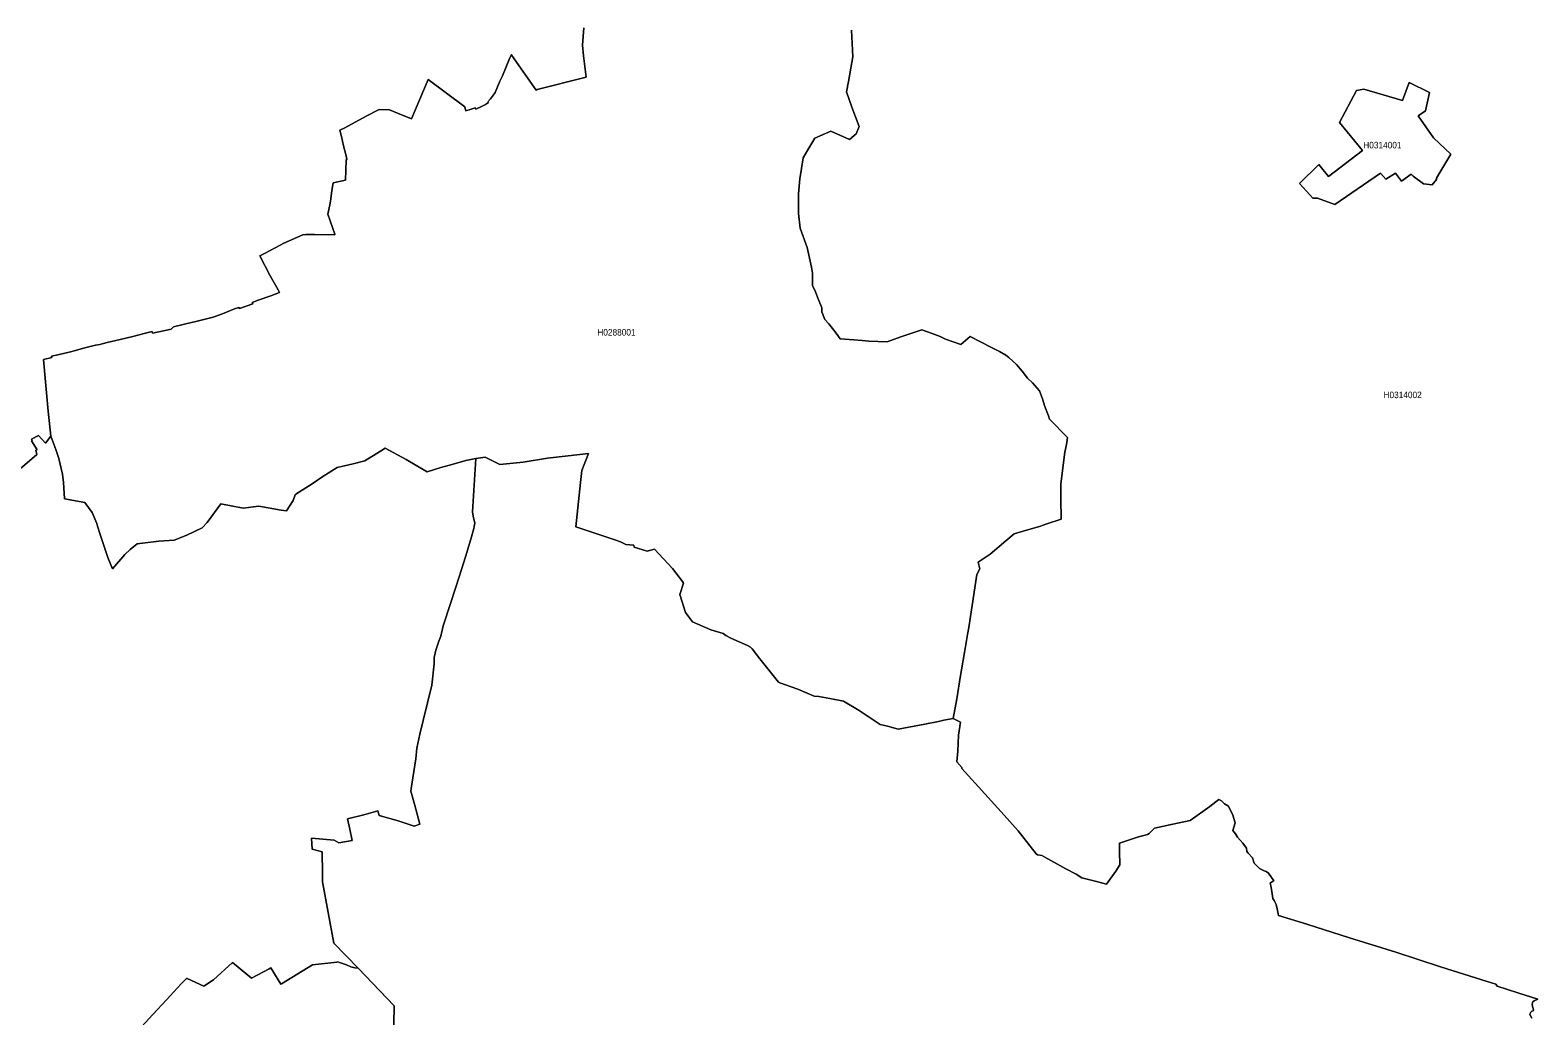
# Model space of a CAD drawing. Extents: x 369010 to 739155, y 6377141 to 6616555.
# Drawn here: x 595705 to 618823, y 6524522 to 6539637 of the extents above; entities that cross this region are included whole.
import ezdxf
from ezdxf.enums import TextEntityAlignment as Align

# ---------------------------------------------------------------- set-up
doc = ezdxf.new("R2010")
doc.units = 0
doc.header["$LTSCALE"] = 40
doc.layers.add('1', color=7, linetype='Continuous', lineweight=13)
doc.layers.add('2', color=7, linetype='Continuous')

msp = doc.modelspace()

# ---------------------------------------------------------------- linework, layer by layer
at = {"layer": '1'}
for points in [[(596707.79, 6534806.05), (596771.51, 6534818.63), (596888.19, 6534845.11), (597084.64, 6534894.43), (597280.6, 6534941.27), (597473.25, 6534989.27), (597574.04, 6535014.75), (597580.49, 6534992.58), (597747.82, 6535028.49), (597868.14, 6535050.01), (597903.06, 6535086.58), (598073.2, 6535128.46), (598265.18, 6535176.62), (598368.96, 6535201.44), (598511.12, 6535236.53), (598655.11, 6535289.49), (598836.34, 6535361.82), (598904.36, 6535386.64), (598914.79, 6535366.62), (599117.53, 6535442.25), (599111.41, 6535462.61), (599201.11, 6535496.21), (599394.75, 6535563.57), (599527.15, 6535616.69), (599510.44, 6535656.58), (599384.49, 6535871.73), (599228.91, 6536176.26), (599310.51, 6536215.32), (599537.91, 6536340.77), (599596, 6536370.56), (599885.3, 6536496.02), (599931.98, 6536504.12), (600065.21, 6536505.61), (600375.69, 6536500.15), (600376.02, 6536508.59), (600269.93, 6536817.26), (600304.86, 6536983.26), (600313.3, 6537049.29), (600333.16, 6537180.04), (600350.04, 6537295.73), (600538.55, 6537335.12), (600548.81, 6537642.96), (600560.06, 6537661.16), (600549.8, 6537709.82), (600509.92, 6537863.91), (600477.64, 6538007.07), (600451.33, 6538102.73), (600528.95, 6538138.64), (600633.88, 6538195.58), (600868.07, 6538321.19), (601055.58, 6538419.5), (601212.65, 6538415.03), (601337.1, 6538366.38), (601553.42, 6538277.17), (601809.12, 6538880.43), (602371.84, 6538462.2), (602373.99, 6538437.38), (602386.23, 6538400.47), (602451.94, 6538422.98), (602530.88, 6538444.16), (602538.17, 6538426.78), (602636.15, 6538473.46), (602686.13, 6538495.8), (602731.81, 6538525.92), (602720.72, 6538536.18), (602765.73, 6538582.86), (602827.3, 6538663.29), (602837.89, 6538682.32), (602909.23, 6538852.63), (602946.8, 6538938.03), (603060.66, 6539211.27), (603085.32, 6539261.42), (603092.77, 6539250.5), (603461.51, 6538717.74), (603477.4, 6538725.02), (603664.75, 6538775.01), (604025.22, 6538866.2), (604229.12, 6538918.5), (604188.41, 6539245.37), (604176.33, 6539409.05), (604195.52, 6539671.37)], [(604195.52, 6539671.37), (604176.33, 6539409.05), (604188.41, 6539245.37), (604229.12, 6538918.5), (604025.22, 6538866.2), (603664.75, 6538775.01), (603477.4, 6538725.02), (603461.51, 6538717.74), (603092.77, 6539250.5), (603085.32, 6539261.42), (603060.66, 6539211.27), (602946.8, 6538938.03), (602909.23, 6538852.63), (602837.89, 6538682.32), (602827.3, 6538663.29), (602765.73, 6538582.86), (602720.72, 6538536.18), (602731.81, 6538525.92), (602686.13, 6538495.8), (602636.15, 6538473.46), (602538.17, 6538426.78), (602530.88, 6538444.16), (602451.94, 6538422.98), (602386.23, 6538400.47), (602373.99, 6538437.38), (602371.84, 6538462.2), (601809.12, 6538880.43), (601553.42, 6538277.17), (601337.1, 6538366.38), (601212.65, 6538415.03), (601055.58, 6538419.5), (600868.07, 6538321.19), (600633.88, 6538195.58), (600528.95, 6538138.64), (600451.33, 6538102.73), (600477.64, 6538007.07), (600509.92, 6537863.91), (600549.8, 6537709.82), (600560.06, 6537661.16), (600548.81, 6537642.96), (600538.55, 6537335.12), (600350.04, 6537295.73), (600333.16, 6537180.04), (600313.3, 6537049.29), (600304.86, 6536983.26), (600269.93, 6536817.26), (600376.02, 6536508.59), (600375.69, 6536500.15), (600065.21, 6536505.61), (599931.98, 6536504.12), (599885.3, 6536496.02), (599596, 6536370.56), (599537.91, 6536340.77), (599310.51, 6536215.32), (599228.91, 6536176.26), (599384.49, 6535871.73), (599510.44, 6535656.58)], [(609912.36, 6529385.47), (609968.47, 6529740.31), (609983.36, 6529825.87), (610032.85, 6530091.51), (610078.03, 6530371.71), (610099.55, 6530478.46), (610147.21, 6530814.26), (610219.21, 6531287.77), (610269.35, 6531377.31), (610240.56, 6531478.26), (610423.27, 6531602.23), (610664.74, 6531808.45), (610793.01, 6531912.38), (610984.66, 6531970.97), (611181.28, 6532027.57), (611292.67, 6532065.8), (611516.26, 6532136.97), (611506.99, 6532449.28), (611508.15, 6532673.2), (611552.67, 6533048.4), (611571.37, 6533165.08), (611595.54, 6533282.59), (611608.94, 6533392.82), (611336.19, 6533671.52), (611322.29, 6533721.51), (611265.36, 6533865.16), (611226.8, 6533985.82), (611180.29, 6534105.81), (611074.7, 6534227.45), (610999.72, 6534299.78), (610917.14, 6534407.52), (610827.27, 6534511.95), (610713.57, 6534617.71), (610663.25, 6534655.28), (610567.26, 6534707.25), (610437.67, 6534774.11), (610119.24, 6534939.28), (609975.75, 6534816.48), (609738.25, 6534900.23), (609659.97, 6534937.13), (609537.99, 6534983.64), (609376.46, 6535040.57), (609058.2, 6534931.84), (608845.03, 6534858.35), (608564.17, 6534870.1), (608460.73, 6534879.87), (608333.45, 6534886.65), (608126.41, 6534906.02), (608063.85, 6534989.1), (607953.95, 6535132.92), (607891.23, 6535198.3), (607846.21, 6535317.63), (607842.9, 6535379.86), (607777.03, 6535543.71), (607748.07, 6535623.15), (607703.55, 6535721.29), (607699.24, 6535909.3), (607687, 6536002.65), (607617.82, 6536305.52), (607509.58, 6536602.27), (607485.58, 6536827.02), (607485.58, 6537125.43), (607508.58, 6537358.13), (607533.08, 6537517.67), (607558.9, 6537678.54), (607628.08, 6537803), (607737.81, 6537983.07), (607983.08, 6538088.99), (608269.07, 6537958.08), (608368.38, 6538049.6), (608414.88, 6538161.32), (608306.15, 6538455.75), (608221.57, 6538693.58), (608253.85, 6538850.14), (608302.34, 6539142.76), (608318.06, 6539227.33), (608298.04, 6539637.28)], [(608298.04, 6539637.28), (608318.06, 6539227.33), (608302.34, 6539142.76), (608253.85, 6538850.14), (608221.57, 6538693.58), (608306.15, 6538455.75), (608414.88, 6538161.32), (608368.38, 6538049.6), (608269.07, 6537958.08), (607983.08, 6538088.99), (607737.81, 6537983.07), (607628.08, 6537803), (607558.9, 6537678.54), (607533.08, 6537517.67), (607508.58, 6537358.13), (607485.58, 6537125.43), (607485.58, 6536827.02), (607509.58, 6536602.27), (607617.82, 6536305.52), (607687, 6536002.65), (607699.24, 6535909.3), (607703.55, 6535721.29), (607748.07, 6535623.15), (607777.03, 6535543.71), (607842.9, 6535379.86), (607846.21, 6535317.63), (607891.23, 6535198.3), (607953.95, 6535132.92), (608063.85, 6534989.1), (608126.41, 6534906.02), (608333.45, 6534886.65), (608460.73, 6534879.87), (608564.17, 6534870.1), (608845.03, 6534858.35), (609058.2, 6534931.84), (609376.46, 6535040.57), (609537.99, 6534983.64), (609659.97, 6534937.13), (609738.25, 6534900.23), (609975.75, 6534816.48), (610119.24, 6534939.28), (610437.67, 6534774.11), (610567.26, 6534707.25), (610663.25, 6534655.28), (610713.57, 6534617.71), (610827.27, 6534511.95), (610917.14, 6534407.52), (610999.72, 6534299.78), (611074.7, 6534227.45), (611180.29, 6534105.81), (611226.8, 6533985.82), (611265.36, 6533865.16), (611322.29, 6533721.51), (611336.19, 6533671.52), (611608.94, 6533392.82), (611595.54, 6533282.59), (611571.37, 6533165.08), (611552.67, 6533048.4), (611508.15, 6532673.2), (611506.99, 6532449.28), (611516.26, 6532136.97), (611292.67, 6532065.8), (611181.28, 6532027.57), (610984.66, 6531970.97), (610793.01, 6531912.38), (610664.74, 6531808.45), (610423.27, 6531602.23), (610240.56, 6531478.26), (610269.35, 6531377.31), (610219.21, 6531287.77), (610147.21, 6530814.26), (610099.55, 6530478.46), (610078.03, 6530371.71), (610032.85, 6530091.51), (609983.36, 6529825.87), (609968.47, 6529740.31), (609912.36, 6529385.47), (609856.75, 6529081.93), (609968.47, 6529024.5), (609942.15, 6528825.9), (609927.42, 6528579.96), (609913.36, 6528419.59), (609989.49, 6528328.23), (609990.81, 6528314.82), (610244.2, 6528034.62), (610638.1, 6527598.19), (610855.57, 6527356.55), (611128.49, 6527003.86), (611149.17, 6526992.78), (611218.69, 6526980.2), (611586.44, 6526776.63), (611743, 6526694.37), (611831.88, 6526639.76), (612077.82, 6526577.03)], [(599510.44, 6535656.58), (599527.15, 6535616.69), (599394.75, 6535563.57), (599201.11, 6535496.21), (599111.41, 6535462.61), (599117.53, 6535442.25), (598914.79, 6535366.62), (598904.36, 6535386.64), (598836.34, 6535361.82), (598655.11, 6535289.49), (598511.12, 6535236.53), (598368.96, 6535201.44), (598265.18, 6535176.62), (598073.2, 6535128.46), (597903.06, 6535086.58), (597868.14, 6535050.01), (597747.82, 6535028.49), (597580.49, 6534992.58), (597574.04, 6535014.75), (597473.25, 6534989.27), (597280.6, 6534941.27), (597084.64, 6534894.43), (596888.19, 6534845.11), (596771.51, 6534818.63), (596707.79, 6534806.05), (596522.59, 6534759.55)], [(595516.49, 6532880.25), (595809.44, 6533130.49), (595791.89, 6533197.19), (595810.43, 6533200), (595726.85, 6533339.85), (595734.63, 6533346.14), (595723.87, 6533367.16), (595835.25, 6533419.13), (595940.02, 6533306.09), (596021.28, 6533412.34), (595983.38, 6533792.18), (595940.35, 6534241.85), (595911.72, 6534584.77), (596036.67, 6534616.22), (596032.2, 6534636.25), (596129.52, 6534658.92), (596323.16, 6534706.09), (596398.46, 6534726.45), (596522.59, 6534759.55), (596707.79, 6534806.05)], [(596522.59, 6534759.55), (596398.46, 6534726.45), (596323.16, 6534706.09), (596129.52, 6534658.92), (596032.2, 6534636.25), (596036.67, 6534616.22), (595911.72, 6534584.77), (595940.35, 6534241.85), (595983.38, 6533792.18), (596021.28, 6533412.34), (596098.57, 6533204.14), (596143.09, 6533068.1), (596200.85, 6532828.61), (596216.24, 6532698.36), (596232.3, 6532448.45), (596544.94, 6532393.01), (596657.81, 6532239.58), (596725.34, 6532070.11), (596735.93, 6532029.39), (596783.43, 6531885.74), (596895.97, 6531550.26), (596967.63, 6531377.14), (597156.31, 6531598.09), (597238.56, 6531670.91), (597346.47, 6531757.8), (597678.47, 6531801.66), (597915.14, 6531818.54), (598106.3, 6531893.35), (598343.14, 6532004.4), (598419.93, 6532085), (598629.46, 6532374.3), (598814.49, 6532335.24), (598971.22, 6532308.1), (599210.38, 6532335.91), (599555.45, 6532277.32), (599634.9, 6532263.58), (599739.83, 6532423.79), (599767.63, 6532513.16), (599796.59, 6532531.04), (600012.08, 6532671.22), (600194.63, 6532790.55), (600411.61, 6532928.58), (600660.52, 6532989.15), (600838.77, 6533033.67), (601079.08, 6533182.63), (601150.91, 6533224.66), (601471.82, 6533050.88), (601609.19, 6532969.79), (601793.4, 6532866.51), (602002.43, 6532932.71), (602156.18, 6532972.93), (602385.74, 6533037.31), (602540.48, 6533070.74), (602681.82, 6533089.28), (602906.25, 6532975.58), (603266.05, 6533012.82), (603638.77, 6533074.05), (603952.73, 6533108.64), (604267.52, 6533147.7), (604162.26, 6532885.88), (604143.89, 6532699.68), (604074.21, 6532018.8), (604669.86, 6531822.35), (604759.23, 6531788.58), (604827.91, 6531755.48), (604837.02, 6531750.68), (604962.3, 6531738.6), (604964.79, 6531707.32), (605164.22, 6531647.08), (605276.6, 6531679.02), (605555.3, 6531380.12), (605706.08, 6531183.34), (605721.31, 6531157.85), (605665.53, 6530985.56), (605753.58, 6530707.02), (605858.67, 6530566.5), (606141.19, 6530443.7), (606332.84, 6530384.12), (606374.71, 6530354.82), (606450.52, 6530312.45), (606704.23, 6530200.24), (606750.41, 6530177.73), (606774.57, 6530148.94), (606894.73, 6529995.51), (607177.57, 6529636.37), (607201.74, 6529628.59), (607476.97, 6529531.61), (607725.56, 6529423.7), (607795.9, 6529419.23), (607966.7, 6529387.62), (608176.23, 6529347.57), (608416.21, 6529203.08), (608739.6, 6528989.91), (608848.67, 6528961.61), (609015.66, 6528920.4), (609421.64, 6528995.37), (609634.15, 6529036.58), (609717.23, 6529057.6), (609856.75, 6529081.93), (609912.36, 6529385.47)], [(596735.93, 6532029.39), (596725.34, 6532070.11), (596657.81, 6532239.58), (596544.94, 6532393.01), (596232.3, 6532448.45), (596216.24, 6532698.36), (596200.85, 6532828.61), (596143.09, 6533068.1), (596098.57, 6533204.14), (596021.28, 6533412.34), (595940.02, 6533306.09), (595835.25, 6533419.13), (595723.87, 6533367.16), (595734.63, 6533346.14), (595726.85, 6533339.85), (595810.43, 6533200), (595791.89, 6533197.19), (595809.44, 6533130.49), (595516.49, 6532880.25)], [(597356.4, 6524291.09), (597585.79, 6524540.5), (597794.66, 6524766.75), (598022.56, 6525011.2), (598102, 6525093.45), (598111.43, 6525094.11), (598369.78, 6524976.44), (598382.03, 6524986.87), (598514.93, 6525076.24), (598806.22, 6525337.74), (599098.33, 6525098.42), (599368.43, 6525244.23), (599395.91, 6525258.79), (599549.83, 6525008.38), (599561.25, 6525014.84), (600036.08, 6525305.13), (600405.48, 6525346.01), (600422.69, 6525348.16), (600450.5, 6525338.56), (600555.59, 6525305.13), (600619.81, 6525276), (600682.87, 6525258.62), (600733.35, 6525252.83), (600361.79, 6525637.3), (600185.69, 6526575.54), (600185.86, 6526702.32), (600185.03, 6527038.45), (600028.8, 6527079.33), (600019.69, 6527246.16), (600368.41, 6527214.88), (600438.25, 6527177.48), (600642.81, 6527211.41), (600604.58, 6527384.03), (600570.66, 6527544.57), (600819.74, 6527606.3), (601038.04, 6527666.21), (601056.91, 6527592.4), (601345.71, 6527511.3), (601591.65, 6527432.19), (601679.53, 6527460.16), (601600.92, 6527766.51), (601543.16, 6527966.1), (601549.11, 6528008.97), (601588.67, 6528268.98), (601618.79, 6528464.11), (601632.03, 6528624.48), (601678.7, 6528843.44), (601732, 6529051.48), (601864.57, 6529592.51), (601902.47, 6529917.89), (601900.65, 6530015.71), (601914.05, 6530083.07), (601925.47, 6530129.9), (601972.81, 6530267.93), (602003.75, 6530343.57), (602038.68, 6530501.29), (602155.02, 6530858.62), (602287.59, 6531267.25), (602379.78, 6531563.17), (602461.7, 6531833.93), (602509.04, 6531993.98), (602512.35, 6532026.91), (602522.61, 6532076.73), (602500.6, 6532183.15), (602485.7, 6532248.69), (602540.48, 6533070.74), (602385.74, 6533037.31), (602156.18, 6532972.93), (602002.43, 6532932.71), (601793.4, 6532866.51), (601609.19, 6532969.79), (601471.82, 6533050.88), (601150.91, 6533224.66), (601079.08, 6533182.63), (600838.77, 6533033.67), (600660.52, 6532989.15), (600411.61, 6532928.58), (600194.63, 6532790.55), (600012.08, 6532671.22), (599796.59, 6532531.04), (599767.63, 6532513.16), (599739.83, 6532423.79), (599634.9, 6532263.58), (599555.45, 6532277.32), (599210.38, 6532335.91), (598971.22, 6532308.1), (598814.49, 6532335.24), (598629.46, 6532374.3), (598419.93, 6532085), (598343.14, 6532004.4), (598106.3, 6531893.35), (597915.14, 6531818.54), (597678.47, 6531801.66), (597346.47, 6531757.8), (597238.56, 6531670.91), (597156.31, 6531598.09), (596967.63, 6531377.14), (596895.97, 6531550.26), (596783.43, 6531885.74), (596735.93, 6532029.39)], [(602540.48, 6533070.74), (602485.7, 6532248.69), (602500.6, 6532183.15), (602522.61, 6532076.73), (602512.35, 6532026.91), (602509.04, 6531993.98), (602461.7, 6531833.93), (602379.78, 6531563.17), (602287.59, 6531267.25), (602155.02, 6530858.62), (602038.68, 6530501.29), (602003.75, 6530343.57), (601972.81, 6530267.93), (601925.47, 6530129.9), (601914.05, 6530083.07), (601900.65, 6530015.71), (601902.47, 6529917.89), (601864.57, 6529592.51), (601732, 6529051.48), (601678.7, 6528843.44), (601632.03, 6528624.48), (601618.79, 6528464.11), (601588.67, 6528268.98), (601549.11, 6528008.97), (601543.16, 6527966.1), (601600.92, 6527766.51), (601679.53, 6527460.16), (601591.65, 6527432.19), (601345.71, 6527511.3), (601056.91, 6527592.4), (601038.04, 6527666.21), (600819.74, 6527606.3), (600570.66, 6527544.57), (600604.58, 6527384.03), (600642.81, 6527211.41), (600438.25, 6527177.48), (600368.41, 6527214.88), (600019.69, 6527246.16), (600028.8, 6527079.33), (600185.03, 6527038.45), (600185.86, 6526702.32), (600185.69, 6526575.54), (600361.79, 6525637.3), (600733.35, 6525252.83), (601288.61, 6524677.71), (601262.96, 6523252.39)], [(604074.21, 6532018.8), (604143.89, 6532699.68), (604162.26, 6532885.88), (604267.52, 6533147.7), (603952.73, 6533108.64), (603638.77, 6533074.05), (603266.05, 6533012.82), (602906.25, 6532975.58), (602681.82, 6533089.28), (602540.48, 6533070.74)], [(616644.4, 6525496.29), (615934.23, 6525715.91), (615280.48, 6525928.09), (614844.05, 6526060), (614825.35, 6526164.1), (614808.8, 6526229.64), (614778.35, 6526289.71), (614758.65, 6526320), (614743.09, 6526428.74), (614741.6, 6526459.36), (614729.85, 6526513.48), (614718.76, 6526558), (614755.67, 6526580.17), (614772.88, 6526593.91), (614694.27, 6526708.94), (614655.71, 6526736.74), (614626.91, 6526747.83), (614553.26, 6526779.61), (614471, 6526860.87), (614449.16, 6526943.29), (614383.12, 6527016.94), (614362.43, 6527042.26), (614358.3, 6527092.91), (614301.2, 6527170.69), (614219.94, 6527262.05), (614187.5, 6527312.2), (614148.77, 6527365.49), (614184.68, 6527482.83), (614146.78, 6527600.01), (614080.58, 6527739.36), (614020.01, 6527771.64), (613973.5, 6527819.14), (613930.97, 6527838.83), (613793.76, 6527732.91), (613493.21, 6527517.09), (613225.59, 6527462.14), (612943.4, 6527401.57), (612864.13, 6527317.66), (612835.83, 6527305.08), (612799.91, 6527294.99), (612701.44, 6527265.2), (612407.5, 6527169.2), (612409.49, 6527046.4), (612416.11, 6526836.21), (612349.91, 6526739.39), (612210.05, 6526540.29), (612077.82, 6526577.03), (611831.88, 6526639.76), (611743, 6526694.37), (611586.44, 6526776.63), (611218.69, 6526980.2), (611149.17, 6526992.78), (611128.49, 6527003.86), (610855.57, 6527356.55), (610638.1, 6527598.19), (610244.2, 6528034.62), (609990.81, 6528314.82), (609989.49, 6528328.23), (609913.36, 6528419.59), (609927.42, 6528579.96), (609942.15, 6528825.9), (609968.47, 6529024.5), (609856.75, 6529081.93), (609717.23, 6529057.6), (609634.15, 6529036.58), (609421.64, 6528995.37), (609015.66, 6528920.4), (608848.67, 6528961.61), (608739.6, 6528989.91), (608416.21, 6529203.08), (608176.23, 6529347.57), (607966.7, 6529387.62), (607795.9, 6529419.23), (607725.56, 6529423.7), (607476.97, 6529531.61), (607201.74, 6529628.59), (607177.57, 6529636.37), (606894.73, 6529995.51), (606774.57, 6530148.94), (606750.41, 6530177.73), (606704.23, 6530200.24), (606450.52, 6530312.45), (606374.71, 6530354.82), (606332.84, 6530384.12), (606141.19, 6530443.7), (605858.67, 6530566.5), (605753.58, 6530707.02), (605665.53, 6530985.56), (605721.31, 6531157.85), (605706.08, 6531183.34), (605555.3, 6531380.12), (605276.6, 6531679.02), (605164.22, 6531647.08), (604964.79, 6531707.32), (604962.3, 6531738.6), (604837.02, 6531750.68), (604827.91, 6531755.48), (604759.23, 6531788.58), (604669.86, 6531822.35), (604074.21, 6532018.8)], [(612077.82, 6526577.03), (612210.05, 6526540.29), (612349.91, 6526739.39), (612416.11, 6526836.21), (612409.49, 6527046.4), (612407.5, 6527169.2), (612701.44, 6527265.2), (612799.91, 6527294.99), (612835.83, 6527305.08), (612864.13, 6527317.66), (612943.4, 6527401.57), (613225.59, 6527462.14), (613493.21, 6527517.09), (613793.76, 6527732.91), (613930.97, 6527838.83), (613973.5, 6527819.14), (614020.01, 6527771.64), (614080.58, 6527739.36), (614146.78, 6527600.01), (614184.68, 6527482.83), (614148.77, 6527365.49), (614187.5, 6527312.2), (614219.94, 6527262.05), (614301.2, 6527170.69), (614358.3, 6527092.91), (614362.43, 6527042.26), (614383.12, 6527016.94), (614449.16, 6526943.29), (614471, 6526860.87), (614553.26, 6526779.61), (614626.91, 6526747.83), (614655.71, 6526736.74), (614694.27, 6526708.94), (614772.88, 6526593.91), (614755.67, 6526580.17), (614718.76, 6526558), (614729.85, 6526513.48), (614741.6, 6526459.36), (614743.09, 6526428.74), (614758.65, 6526320), (614778.35, 6526289.71), (614808.8, 6526229.64), (614825.35, 6526164.1), (614844.05, 6526060), (615280.48, 6525928.09), (615934.23, 6525715.91), (616644.4, 6525496.29), (617332.57, 6525274.18), (618048.21, 6525046.61), (618178.46, 6525006.07), (618201.8, 6524975.94), (618515.26, 6524875.32), (618823.26, 6524776.02), (618765.01, 6524754), (618748.12, 6524734.97), (618736.04, 6524698.56), (618740.68, 6524664.8), (618757.89, 6524613.16), (618752.92, 6524598.26), (618733.23, 6524591.31), (618716.18, 6524580.06), (618701.95, 6524549.61), (618704.43, 6524530.41), (618731.74, 6524485.72)], [(601262.96, 6523252.39), (601288.61, 6524677.71), (600733.35, 6525252.83), (600682.87, 6525258.62), (600619.81, 6525276), (600555.59, 6525305.13), (600450.5, 6525338.56), (600422.69, 6525348.16), (600405.48, 6525346.01), (600036.08, 6525305.13), (599561.25, 6525014.84), (599549.83, 6525008.38), (599395.91, 6525258.79), (599368.43, 6525244.23), (599098.33, 6525098.42), (598806.22, 6525337.74), (598514.93, 6525076.24), (598382.03, 6524986.87), (598369.78, 6524976.44), (598111.43, 6525094.11), (598102, 6525093.45), (598022.56, 6525011.2), (597794.66, 6524766.75), (597585.79, 6524540.5), (597356.4, 6524291.09)], [(618731.74, 6524485.72), (618704.43, 6524530.41), (618701.95, 6524549.61), (618716.18, 6524580.06), (618733.23, 6524591.31), (618752.92, 6524598.26), (618757.89, 6524613.16), (618740.68, 6524664.8), (618736.04, 6524698.56), (618748.12, 6524734.97), (618765.01, 6524754), (618823.26, 6524776.02), (618515.26, 6524875.32), (618201.8, 6524975.94), (618178.46, 6525006.07), (618048.21, 6525046.61), (617332.57, 6525274.18), (616644.4, 6525496.29)]]:
    msp.add_lwpolyline(points, dxfattribs=at)
for points in [[(615615.63, 6537394.04), (616133.66, 6537790.92), (615782.79, 6538223.05), (616040.15, 6538712.94), (616156.66, 6538729.99), (616747.35, 6538557.04), (616848.14, 6538831.94), (617163.42, 6538681.99), (617099.37, 6538399.97), (616989.48, 6538323.01), (617105.33, 6538154.03), (617221.18, 6537985.05), (617488.14, 6537736.96), (617317.84, 6537453.95), (617270.67, 6537367.06), (617269.18, 6537349.52), (617202.81, 6537266.93), (617072.07, 6537279.01), (616912.35, 6537396.03), (616896.3, 6537411.91), (616880.25, 6537427.97), (616732.45, 6537320.06), (616640.27, 6537442.04), (616492.8, 6537350.02), (616411.04, 6537443.03), (615708.15, 6536966.05), (615444.66, 6537059.06), (615395.01, 6537063.03), (615372.01, 6537063.03), (615329.47, 6537113.01), (615166.95, 6537283.98), (615463.53, 6537579.07)], [(615615.63, 6537394.04), (615463.53, 6537579.07), (615166.95, 6537283.98), (615329.47, 6537113.01), (615372.01, 6537063.03), (615395.01, 6537063.03), (615444.66, 6537059.06), (615708.15, 6536966.05), (616411.04, 6537443.03), (616492.8, 6537350.02), (616640.27, 6537442.04), (616732.45, 6537320.06), (616880.25, 6537427.97), (616896.3, 6537411.91), (616912.35, 6537396.03), (617072.07, 6537279.01), (617202.81, 6537266.93), (617269.18, 6537349.52), (617270.67, 6537367.06), (617317.84, 6537453.95), (617488.14, 6537736.96), (617221.18, 6537985.05), (617105.33, 6538154.03), (616989.48, 6538323.01), (617099.37, 6538399.97), (617163.42, 6538681.99), (616848.14, 6538831.94), (616747.35, 6538557.04), (616156.66, 6538729.99), (616040.15, 6538712.94), (615782.79, 6538223.05), (616133.66, 6537790.92)]]:
    msp.add_lwpolyline(points, close=True, dxfattribs=at)

# ---------------------------------------------------------------- texts
at = {"layer": '2', "width": 0.95}
for s, p in [('H0314001', (616439.6, 6537824.18)), ('H0288001', (604695.07, 6534953.95)), ('H0314002', (616750.08, 6533994.15))]:
    msp.add_text(s, height=100, dxfattribs=at).set_placement(p, align=Align.CENTER)

doc.saveas('drawing.dxf')
